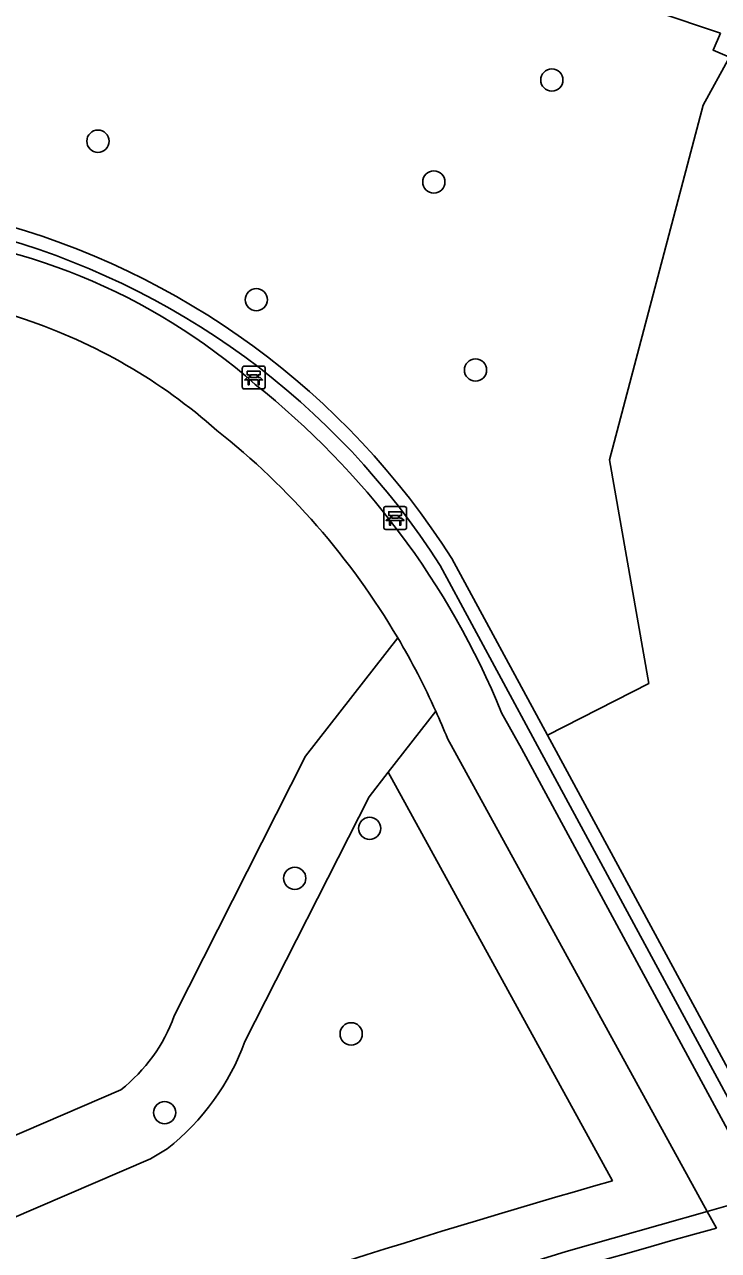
# Model space of a CAD drawing. Extents: x 158087 to 159494, y 382905 to 383981.
# Drawn here: x 159214.7 to 159245.2, y 383526.7 to 383580.5 of the extents above; entities that cross this region are included whole.
import ezdxf

# ---------------------------------------------------------------- set-up
doc = ezdxf.new("R2010")
doc.units = 0
for name, color, linetype in [('IMGEO_Bank', 7, 'Continuous'), ('IMGEO_Berm_groen', 7, 'Continuous'), ('IMGEO_Boom', 7, 'Continuous'), ('IMGEO_Groenvoorziening', 7, 'Continuous'), ('IMGEO_Haag', 7, 'Continuous'), ('IMGEO_Hek', 7, 'Continuous'), ('IMGEO_Muur', 7, 'Continuous'), ('IMGEO_Voetpad_halfverhard', 7, 'Continuous')]:
    doc.layers.add(name, color=color, linetype=linetype)

msp = doc.modelspace()

# ---------------------------------------------------------------- linework, layer by layer
at = {"layer": 'IMGEO_Bank'}
for p, q in [((159224.247, 383564.61), (159224.247, 383565.451)), ((159224.247, 383565.451), (159224.247, 383564.61)), ((159224.322, 383565.535), (159225.163, 383565.535)), ((159225.163, 383565.535), (159224.322, 383565.535)), ((159225.247, 383565.46), (159225.247, 383564.619)), ((159225.247, 383564.619), (159225.247, 383565.46)), ((159224.944, 383564.933), (159224.551, 383564.933)), ((159224.556, 383565.041), (159224.556, 383565.147)), ((159224.6, 383565.147), (159224.6, 383565.041)), ((159224.888, 383565.153), (159224.606, 383565.153)), ((159224.606, 383565.035), (159224.888, 383565.035)), ((159224.894, 383565.041), (159224.894, 383565.147)), ((159224.938, 383565.147), (159224.938, 383565.041)), ((159225.172, 383564.535), (159224.331, 383564.535)), ((159224.331, 383564.535), (159225.172, 383564.535)), ((159230.465, 383558.436), (159230.465, 383559.277)), ((159230.465, 383559.277), (159230.465, 383558.436)), ((159230.54, 383559.361), (159231.381, 383559.361)), ((159231.381, 383559.361), (159230.54, 383559.361)), ((159230.774, 383558.867), (159230.774, 383558.973)), ((159230.818, 383558.973), (159230.818, 383558.867)), ((159231.106, 383558.979), (159230.824, 383558.979)), ((159230.824, 383558.861), (159231.106, 383558.861)), ((159231.112, 383558.867), (159231.112, 383558.973)), ((159231.156, 383558.973), (159231.156, 383558.867)), ((159231.465, 383559.286), (159231.465, 383558.445)), ((159231.465, 383558.445), (159231.465, 383559.286)), ((159231.39, 383558.361), (159230.549, 383558.361)), ((159230.549, 383558.361), (159231.39, 383558.361)), ((159231.162, 383558.759), (159230.769, 383558.759))]:
    msp.add_line(p, q, dxfattribs=at)
for points in [[(159224.494, 383564.933), (159224.352, 383564.933), (159224.464, 383565.035), (159224.55, 383565.035)], [(159224.55, 383565.153), (159224.464, 383565.153), (159224.464, 383565.314), (159225.027, 383565.314), (159225.027, 383565.153), (159224.944, 383565.153)], [(159224.544, 383564.926), (159224.544, 383564.719), (159224.501, 383564.719), (159224.501, 383564.926)], [(159224.944, 383565.035), (159225.027, 383565.035), (159225.139, 383564.933), (159225, 383564.933)], [(159224.994, 383564.926), (159224.994, 383564.719), (159224.95, 383564.719), (159224.95, 383564.926)], [(159230.712, 383558.759), (159230.57, 383558.759), (159230.682, 383558.861), (159230.768, 383558.861)], [(159230.768, 383558.979), (159230.682, 383558.979), (159230.682, 383559.14), (159231.245, 383559.14), (159231.245, 383558.979), (159231.162, 383558.979)], [(159231.162, 383558.861), (159231.245, 383558.861), (159231.357, 383558.759), (159231.218, 383558.759)], [(159230.762, 383558.752), (159230.762, 383558.545), (159230.719, 383558.545), (159230.719, 383558.752)], [(159231.212, 383558.752), (159231.212, 383558.545), (159231.168, 383558.545), (159231.168, 383558.752)]]:
    msp.add_lwpolyline(points, dxfattribs=at)
for centre, radius, start, end in [((159224.325, 383565.457), 0.0779, 92.4484, 184.2845), ((159224.325, 383565.457), 0.0779, 92.4484, 184.2845), ((159225.169, 383565.457), 0.0779, 2.4484, 94.2845), ((159225.169, 383565.457), 0.0779, 2.4484, 94.2845), ((159224.494, 383564.926), 0.00671, 2.8957, 87.1043), ((159224.551, 383564.926), 0.00671, 92.8957, 177.1043), ((159224.549, 383565.146), 0.00671, 2.8957, 87.1043), ((159224.549, 383565.042), 0.00671, 272.8957, 357.1043), ((159224.606, 383565.146), 0.00671, 92.8957, 177.1043), ((159224.606, 383565.042), 0.00671, 182.8957, 267.1043), ((159224.888, 383565.146), 0.00671, 2.8957, 87.1043), ((159224.888, 383565.042), 0.00671, 272.8957, 357.1043), ((159224.945, 383565.146), 0.00671, 92.8957, 177.1043), ((159224.945, 383565.042), 0.00671, 182.8957, 267.1043), ((159224.943, 383564.926), 0.00671, 2.8957, 87.1043), ((159225, 383564.926), 0.00671, 92.8957, 177.1043), ((159224.325, 383564.613), 0.0779, 182.4484, 274.2845), ((159224.325, 383564.613), 0.0779, 182.4484, 274.2845), ((159225.169, 383564.613), 0.0779, 272.4484, 4.2845), ((159225.169, 383564.613), 0.0779, 272.4484, 4.2845), ((159230.543, 383559.283), 0.0779, 92.4484, 184.2845), ((159230.543, 383559.283), 0.0779, 92.4484, 184.2845), ((159230.767, 383558.972), 0.00671, 2.8957, 87.1043), ((159230.767, 383558.868), 0.00671, 272.8957, 357.1043), ((159230.824, 383558.972), 0.00671, 92.8957, 177.1043), ((159230.824, 383558.868), 0.00671, 182.8957, 267.1043), ((159231.106, 383558.972), 0.00671, 2.8957, 87.1043), ((159231.106, 383558.868), 0.00671, 272.8957, 357.1043), ((159231.163, 383558.972), 0.00671, 92.8957, 177.1043), ((159231.163, 383558.868), 0.00671, 182.8957, 267.1043), ((159231.387, 383559.283), 0.0779, 2.4484, 94.2845), ((159231.387, 383559.283), 0.0779, 2.4484, 94.2845), ((159230.543, 383558.439), 0.0779, 182.4484, 274.2845), ((159230.543, 383558.439), 0.0779, 182.4484, 274.2845), ((159230.712, 383558.752), 0.00671, 2.8957, 87.1043), ((159230.769, 383558.752), 0.00671, 92.8957, 177.1043), ((159231.161, 383558.752), 0.00671, 2.8957, 87.1043), ((159231.218, 383558.752), 0.00671, 92.8957, 177.1043), ((159231.387, 383558.439), 0.0779, 272.4484, 4.2845), ((159231.387, 383558.439), 0.0779, 272.4484, 4.2845)]:
    msp.add_arc(centre, radius, start, end, dxfattribs=at)
at = {"layer": 'IMGEO_Berm_groen'}
for points in [[(159222.257, 383587.89), (159245.269, 383580.167)], [(159245.668, 383579.117), (159244.5, 383577.004), (159240.394, 383561.416), (159242.114, 383551.596), (159237.659, 383549.314)]]:
    msp.add_lwpolyline(points, dxfattribs=at)
at = {"layer": 'IMGEO_Boom'}
for centre in [(159237.855, 383578.106), (159217.898, 383575.418), (159232.665, 383573.628), (159224.862, 383568.454), (159234.499, 383565.363), (159229.843, 383545.224), (159226.552, 383543.032), (159229.032, 383536.194), (159220.83, 383532.733)]:
    msp.add_circle(centre, 0.489, dxfattribs=at)
at = {"layer": 'IMGEO_Groenvoorziening'}
for points in [[(159221.256, 383536.981), (159227.025, 383548.392), (159231.08, 383553.597)], [(159232.752, 383550.373), (159230.66, 383547.687)], [(159224.358, 383535.854), (159229.826, 383546.617), (159230.66, 383547.687)], [(159230.66, 383547.687), (159240.524, 383529.742)], [(159210.288, 383530.033), (159218.909, 383533.742)], [(159211.577, 383526.995), (159220.214, 383530.711), (159220.946, 383531.146)]]:
    msp.add_lwpolyline(points, dxfattribs=at)
for centre, radius, start, end in [((159214.428, 383539.459), 7.264, 308.0915, 340.0539), ((159214.419, 383539.467), 10.575, 308.1116, 340.0249), ((159350.738, 383143.765), 401.404, 105.93653, 109.90998)]:
    msp.add_arc(centre, radius, start, end, dxfattribs=at)
at = {"layer": 'IMGEO_Haag'}
for points in [[(159237.659, 383549.314), (159233.455, 383557.081)], [(159237.659, 383549.314), (159248.588, 383529.126), (159257.154, 383531.435)], [(159244.689, 383528.392), (159238.481, 383526.627), (159226.386, 383522.886), (159214.999, 383518.922)]]:
    msp.add_lwpolyline(points, dxfattribs=at)
msp.add_arc((159204.346, 383538.594), 34.483, 32.4203, 75.1879, dxfattribs=at)
at = {"layer": 'IMGEO_Hek'}
for points in [[(159232.937, 383556.777), (159237.125, 383549.041)], [(159237.125, 383549.041), (159247.821, 383529.282)], [(159247.15, 383529.092), (159244.689, 383528.392)], [(159244.689, 383528.392), (159238.481, 383526.627), (159226.386, 383522.886), (159214.999, 383518.922)]]:
    msp.add_lwpolyline(points, dxfattribs=at)
msp.add_arc((159204.348, 383538.596), 33.881, 32.4542, 75.1639, dxfattribs=at)
at = {"layer": 'IMGEO_Muur'}
msp.add_lwpolyline([(159245.668, 383579.117), (159244.941, 383579.417), (159245.269, 383580.167)], dxfattribs=at)
at = {"layer": 'IMGEO_Voetpad_halfverhard'}
for points in [[(159235.645, 383550.308), (159236.514, 383548.728), (159247.15, 383529.092)], [(159233.263, 383549.179), (159244.689, 383528.392)], [(159247.15, 383529.092), (159244.689, 383528.392)], [(159245.091, 383527.661), (159244.689, 383528.392)]]:
    msp.add_lwpolyline(points, dxfattribs=at)
for centre, radius, start, end in [((159206.941, 383544.454), 27.03, 48.6096, 87.0584), ((159206.844, 383544.096), 24.769, 71.5788, 78.5239), ((159206.946, 383544.464), 24.388, 48.4452, 71.5321), ((159202.606, 383536.778), 35.703, 22.2703, 51.5368), ((159202.618, 383536.787), 33.055, 30.5664, 51.6602), ((159202.977, 383536.977), 32.65, 24.2235, 30.6), ((159205.924, 383538.185), 29.467, 21.9069, 24.4324), ((159364.239, 383098.191), 445.692, 105.5056, 109.60258)]:
    msp.add_arc(centre, radius, start, end, dxfattribs=at)

doc.saveas('drawing.dxf')
